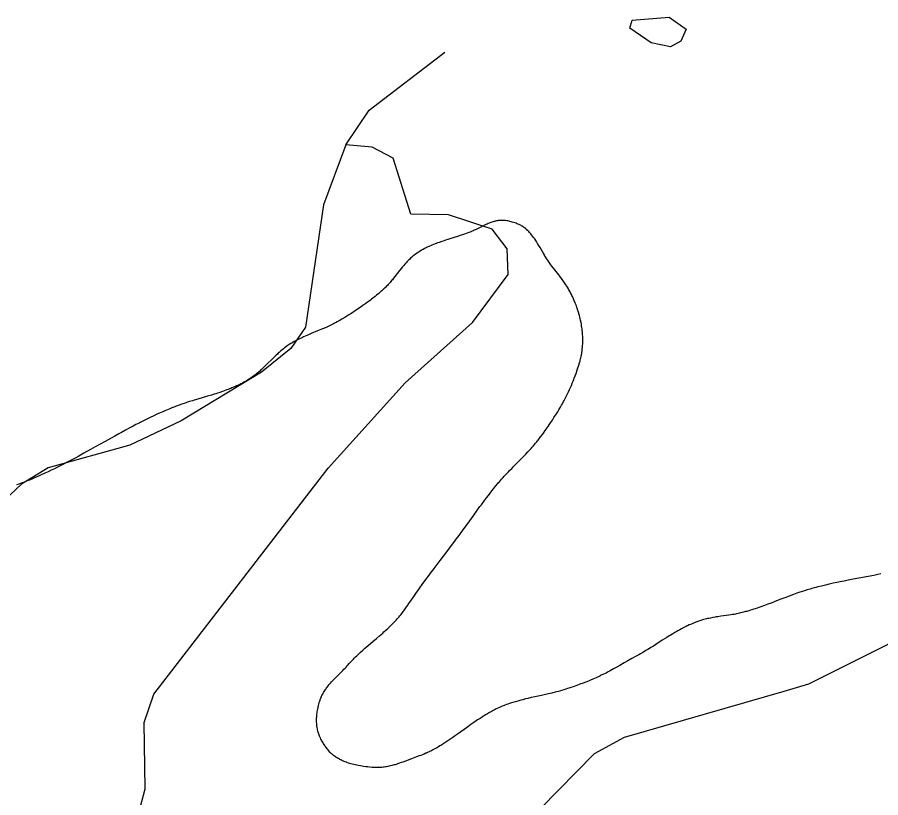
# Model space of a CAD drawing. Extents: x 643342 to 646936, y 5873857 to 5876103.
# Drawn here: x 646374.3 to 646411.71, y 5875300.95 to 5875334.79 of the extents above; entities that cross this region are included whole.
import ezdxf

# ---------------------------------------------------------------- set-up
doc = ezdxf.new("R2010")
doc.units = 0
doc.layers.add('Niveau 63', color=7, linetype='Continuous')

msp = doc.modelspace()

# ---------------------------------------------------------------- linework, layer by layer
at = {"layer": 'Niveau 63'}
for points in [[(646400.838, 5875334.319), (646400.947, 5875334.66), (646402.546, 5875334.79), (646403.274, 5875334.277), (646403.053, 5875333.756), (646402.606, 5875333.503), (646401.769, 5875333.676), (646400.838, 5875334.319)], [(646400.838, 5875334.319), (646400.947, 5875334.66), (646402.546, 5875334.79), (646403.274, 5875334.277), (646403.053, 5875333.756), (646402.606, 5875333.503), (646401.769, 5875333.676), (646400.838, 5875334.319)], [(646388.534, 5875329.265), (646389.554, 5875330.762), (646392.822, 5875333.28)], [(646388.534, 5875329.265), (646389.554, 5875330.762), (646392.822, 5875333.28)], [(646379.567, 5875300.299), (646379.849, 5875301.336), (646379.8, 5875304.223), (646380.215, 5875305.443), (646387.765, 5875315.235), (646391.11, 5875318.94), (646394.018, 5875321.564), (646395.575, 5875323.631), (646395.52, 5875324.756), (646394.88, 5875325.607), (646392.982, 5875326.219), (646391.357, 5875326.247), (646390.59, 5875328.677), (646389.684, 5875329.162), (646388.534, 5875329.265), (646387.567, 5875326.663), (646386.782, 5875321.356)], [(646379.567, 5875300.299), (646379.849, 5875301.336), (646379.8, 5875304.223), (646380.215, 5875305.443), (646387.765, 5875315.235), (646391.11, 5875318.94), (646394.018, 5875321.564), (646395.575, 5875323.631), (646395.52, 5875324.756), (646394.88, 5875325.607), (646392.982, 5875326.219), (646391.357, 5875326.247), (646390.59, 5875328.677), (646389.684, 5875329.162), (646388.534, 5875329.265), (646387.567, 5875326.663), (646386.782, 5875321.356)], [(646395.11, 5875325.968), (646395.06, 5875325.959), (646395.011, 5875325.948), (646394.986, 5875325.942), (646394.961, 5875325.936), (646394.913, 5875325.922), (646394.864, 5875325.906), (646394.817, 5875325.89), (646394.745, 5875325.863), (646394.699, 5875325.844), (646394.652, 5875325.824), (646394.606, 5875325.803), (646394.537, 5875325.77), (646394.445, 5875325.725), (646394.24, 5875325.621), (646394.148, 5875325.576), (646394.102, 5875325.553), (646394.056, 5875325.532), (646393.987, 5875325.501), (646393.917, 5875325.471), (646393.869, 5875325.453), (646393.798, 5875325.427), (646393.751, 5875325.41), (646393.679, 5875325.385), (646393.631, 5875325.369), (646393.536, 5875325.338), (646393.488, 5875325.322), (646393.367, 5875325.284), (646393.078, 5875325.195), (646392.957, 5875325.158), (646392.861, 5875325.127), (646392.789, 5875325.104), (646392.693, 5875325.072), (646392.574, 5875325.031), (646392.503, 5875325.005), (646392.456, 5875324.987), (646392.409, 5875324.969), (646392.339, 5875324.942), (646392.269, 5875324.913), (646392.2, 5875324.883), (646392.131, 5875324.853), (646392.062, 5875324.82), (646392.017, 5875324.798), (646391.949, 5875324.764), (646391.883, 5875324.728), (646391.838, 5875324.703), (646391.794, 5875324.678), (646391.729, 5875324.638), (646391.707, 5875324.624), (646391.664, 5875324.596), (646391.621, 5875324.568), (646391.558, 5875324.523), (646391.537, 5875324.508), (646391.496, 5875324.477), (646391.476, 5875324.461), (646391.436, 5875324.428), (646391.397, 5875324.395), (646391.34, 5875324.344), (646391.303, 5875324.309), (646391.266, 5875324.274), (646391.248, 5875324.256), (646391.213, 5875324.219), (646391.178, 5875324.182), (646391.143, 5875324.145), (646391.093, 5875324.088), (646391.043, 5875324.03), (646391.01, 5875323.991), (646390.978, 5875323.952), (646390.946, 5875323.913), (646390.867, 5875323.813), (646390.663, 5875323.552), (646390.6, 5875323.472), (646390.552, 5875323.413), (646390.52, 5875323.373), (646390.454, 5875323.296), (646390.404, 5875323.238), (646390.37, 5875323.2), (646390.335, 5875323.163), (646390.3, 5875323.127), (646390.265, 5875323.09), (646390.228, 5875323.055), (646390.21, 5875323.037), (646390.173, 5875323.002), (646390.154, 5875322.985), (646390.096, 5875322.934), (646390.058, 5875322.901), (646389.961, 5875322.818), (646389.863, 5875322.737), (646389.804, 5875322.688), (646389.744, 5875322.641), (646389.704, 5875322.609), (646389.644, 5875322.563), (646389.604, 5875322.532), (646389.543, 5875322.486), (646389.482, 5875322.44), (646389.4, 5875322.38), (646389.276, 5875322.292)], [(646398.668, 5875321.809), (646398.655, 5875321.858), (646398.634, 5875321.932), (646398.627, 5875321.957), (646398.612, 5875322.006), (646398.589, 5875322.079), (646398.556, 5875322.176), (646398.548, 5875322.201), (646398.522, 5875322.273), (646398.485, 5875322.37), (646398.466, 5875322.418), (646398.446, 5875322.466), (646398.416, 5875322.538), (646398.395, 5875322.586), (646398.353, 5875322.682), (646398.331, 5875322.73), (646398.309, 5875322.776), (646398.274, 5875322.845), (646398.251, 5875322.89), (646398.227, 5875322.934), (646398.202, 5875322.978), (646398.177, 5875323.022), (646398.139, 5875323.087), (646398.112, 5875323.13), (646398.071, 5875323.193), (646398.044, 5875323.235), (646398.016, 5875323.277), (646397.958, 5875323.36), (646397.885, 5875323.462), (646397.809, 5875323.563), (646397.764, 5875323.623), (646397.702, 5875323.702), (646397.592, 5875323.841), (646397.466, 5875323.998), (646397.419, 5875324.058), (646397.389, 5875324.099), (646397.359, 5875324.14), (646397.329, 5875324.182), (646397.301, 5875324.225), (646397.272, 5875324.268), (646397.23, 5875324.333), (646397.189, 5875324.399), (646397.149, 5875324.466), (646397.136, 5875324.489), (646397.069, 5875324.601), (646396.951, 5875324.805), (646396.912, 5875324.872), (646396.844, 5875324.984), (646396.789, 5875325.071), (646396.761, 5875325.115), (646396.717, 5875325.178), (646396.703, 5875325.2), (646396.673, 5875325.241), (646396.627, 5875325.303), (646396.58, 5875325.362), (646396.548, 5875325.401), (646396.514, 5875325.439), (646396.497, 5875325.458), (646396.463, 5875325.495), (646396.428, 5875325.531), (646396.409, 5875325.548), (646396.373, 5875325.583), (646396.354, 5875325.599), (646396.316, 5875325.632), (646396.276, 5875325.664), (646396.256, 5875325.679), (646396.236, 5875325.694), (646396.215, 5875325.709), (646396.172, 5875325.738), (646396.151, 5875325.752), (646396.129, 5875325.765), (646396.102, 5875325.777), (646396.047, 5875325.801), (646395.992, 5875325.824), (646395.964, 5875325.835), (646395.91, 5875325.856), (646395.855, 5875325.875), (646395.801, 5875325.894), (646395.747, 5875325.91), (646395.693, 5875325.926), (646395.639, 5875325.94), (646395.612, 5875325.947), (646395.559, 5875325.959), (646395.506, 5875325.969), (646395.453, 5875325.978), (646395.427, 5875325.982), (646395.417, 5875325.98), (646395.391, 5875325.982), (646395.339, 5875325.985), (646395.313, 5875325.985), (646395.288, 5875325.985), (646395.262, 5875325.984), (646395.211, 5875325.981), (646395.186, 5875325.978), (646395.161, 5875325.975), (646395.135, 5875325.972), (646395.11, 5875325.968)], [(646389.276, 5875322.292), (646389.214, 5875322.248), (646389.109, 5875322.176), (646389.004, 5875322.105), (646388.94, 5875322.063), (646388.855, 5875322.008), (646388.748, 5875321.939), (646388.662, 5875321.885), (646388.532, 5875321.805), (646388.489, 5875321.778), (646388.358, 5875321.699), (646388.249, 5875321.634), (646388.161, 5875321.583), (646388.095, 5875321.546), (646388.05, 5875321.522), (646388.005, 5875321.499), (646387.938, 5875321.465), (646387.892, 5875321.442), (646387.824, 5875321.41), (646387.778, 5875321.388), (646387.686, 5875321.347), (646387.571, 5875321.296), (646387.455, 5875321.247), (646387.314, 5875321.189), (646387.034, 5875321.073), (646386.941, 5875321.034), (646386.848, 5875320.995), (646386.778, 5875320.964), (646386.709, 5875320.933), (646386.663, 5875320.912), (646386.595, 5875320.88), (646386.526, 5875320.847), (646386.436, 5875320.802), (646386.369, 5875320.767), (646386.303, 5875320.73), (646386.237, 5875320.693), (646386.193, 5875320.667), (646386.15, 5875320.64), (646386.086, 5875320.599), (646386.043, 5875320.571), (646386.001, 5875320.542), (646385.981, 5875320.528), (646385.919, 5875320.483), (646385.879, 5875320.452), (646385.839, 5875320.421), (646385.78, 5875320.373), (646385.722, 5875320.324), (646385.684, 5875320.291), (646385.647, 5875320.258), (646385.609, 5875320.224), (646385.572, 5875320.19), (646385.517, 5875320.138), (646385.462, 5875320.086), (646385.371, 5875319.997), (646385.102, 5875319.73), (646385.03, 5875319.659), (646384.975, 5875319.607), (646384.938, 5875319.572), (646384.883, 5875319.52), (646384.845, 5875319.486), (646384.789, 5875319.436), (646384.732, 5875319.386), (646384.673, 5875319.338), (646384.634, 5875319.306), (646384.594, 5875319.275), (646384.534, 5875319.229), (646384.472, 5875319.185), (646384.451, 5875319.17), (646384.409, 5875319.142), (646384.388, 5875319.128), (646384.344, 5875319.1), (646384.322, 5875319.086), (646384.279, 5875319.059), (646384.212, 5875319.02), (646384.146, 5875318.982), (646384.123, 5875318.969), (646384.056, 5875318.933), (646383.988, 5875318.898), (646383.943, 5875318.875), (646383.874, 5875318.842), (646383.805, 5875318.809), (646383.759, 5875318.788), (646383.667, 5875318.748), (646383.597, 5875318.718), (646383.55, 5875318.699), (646383.503, 5875318.68), (646383.432, 5875318.653), (646383.385, 5875318.635), (646383.338, 5875318.617), (646383.267, 5875318.591), (646383.195, 5875318.566), (646383.075, 5875318.526), (646382.979, 5875318.494), (646382.907, 5875318.471), (646382.834, 5875318.448), (646382.713, 5875318.411), (646382.543, 5875318.36)], [(646395.388, 5875314.881), (646395.457, 5875314.955), (646395.509, 5875315.01), (646395.578, 5875315.083), (646395.631, 5875315.137), (646395.737, 5875315.245), (646395.79, 5875315.299), (646396.092, 5875315.602), (646396.233, 5875315.746), (646396.338, 5875315.854), (646396.425, 5875315.946), (646396.476, 5875316.001), (646396.561, 5875316.094), (646396.611, 5875316.15), (646396.661, 5875316.207), (646396.71, 5875316.265), (646396.759, 5875316.322), (646396.806, 5875316.381), (646396.838, 5875316.42), (646396.869, 5875316.46), (646396.9, 5875316.5), (646396.931, 5875316.54), (646396.991, 5875316.621), (646397.096, 5875316.765), (646397.17, 5875316.868), (646397.214, 5875316.93), (646397.301, 5875317.055), (646397.344, 5875317.117), (646397.401, 5875317.201), (646397.485, 5875317.327), (646397.554, 5875317.433), (646397.581, 5875317.475), (646397.635, 5875317.561), (646397.662, 5875317.603), (646397.714, 5875317.689), (646397.767, 5875317.776), (646397.805, 5875317.841), (646397.83, 5875317.885), (646397.881, 5875317.972), (646397.918, 5875318.038), (646397.966, 5875318.126), (646397.99, 5875318.171), (646398.025, 5875318.238), (646398.072, 5875318.327), (646398.095, 5875318.373), (646398.128, 5875318.44), (646398.183, 5875318.554), (646398.226, 5875318.646), (646398.257, 5875318.716), (646398.277, 5875318.762), (646398.307, 5875318.832), (646398.346, 5875318.926), (646398.384, 5875319.02), (646398.412, 5875319.092), (646398.43, 5875319.139), (646398.509, 5875319.353), (646398.543, 5875319.448), (646398.577, 5875319.544), (646398.593, 5875319.592), (646398.617, 5875319.663), (646398.632, 5875319.711), (646398.662, 5875319.808), (646398.676, 5875319.857), (646398.682, 5875319.881), (646398.695, 5875319.93), (646398.708, 5875319.979), (646398.719, 5875320.028), (646398.73, 5875320.077), (646398.745, 5875320.152), (646398.758, 5875320.227), (646398.762, 5875320.252), (646398.761, 5875320.256), (646398.772, 5875320.334), (646398.781, 5875320.413), (646398.788, 5875320.491), (646398.792, 5875320.543), (646398.796, 5875320.595), (646398.797, 5875320.621), (646398.799, 5875320.673), (646398.8, 5875320.725), (646398.801, 5875320.776), (646398.801, 5875320.853), (646398.8, 5875320.904), (646398.798, 5875320.956), (646398.794, 5875321.032), (646398.79, 5875321.083), (646398.786, 5875321.134), (646398.779, 5875321.21), (646398.77, 5875321.285), (646398.763, 5875321.336), (646398.751, 5875321.411), (646398.739, 5875321.486), (646398.725, 5875321.561), (646398.704, 5875321.661), (646398.692, 5875321.71), (646398.68, 5875321.76), (646398.668, 5875321.809)], [(646386.782, 5875321.356), (646386.159, 5875320.428), (646384.883, 5875319.398), (646381.408, 5875317.292), (646379.186, 5875316.234), (646375.636, 5875315.25), (646374.491, 5875314.544), (646372.548, 5875312.74), (646370.908, 5875312.097), (646367.594, 5875312.446), (646364.966, 5875311), (646363.595, 5875310.582), (646362.154, 5875310.477), (646361.162, 5875310.604), (646359.056, 5875311.508), (646356.035, 5875311.275), (646354.187, 5875311.572), (646352.321, 5875310.606), (646355.372, 5875291.214)], [(646386.782, 5875321.356), (646386.159, 5875320.428), (646384.883, 5875319.398), (646381.408, 5875317.292), (646379.186, 5875316.234), (646375.636, 5875315.25), (646374.491, 5875314.544), (646372.548, 5875312.74), (646370.908, 5875312.097), (646367.594, 5875312.446), (646364.966, 5875311), (646363.595, 5875310.582), (646362.154, 5875310.477), (646361.162, 5875310.604), (646359.056, 5875311.508), (646356.035, 5875311.275), (646354.187, 5875311.572), (646352.321, 5875310.606), (646355.372, 5875291.214)], [(646382.543, 5875318.36), (646382.13, 5875318.239), (646381.96, 5875318.189), (646381.887, 5875318.167), (646381.766, 5875318.13), (646381.67, 5875318.099), (646381.526, 5875318.052), (646381.43, 5875318.019), (646381.311, 5875317.977), (646381.192, 5875317.933), (646381.122, 5875317.905), (646381.004, 5875317.858), (646380.91, 5875317.82), (646380.84, 5875317.791), (646380.7, 5875317.731), (646380.607, 5875317.69), (646380.538, 5875317.66), (646380.468, 5875317.629), (646380.353, 5875317.576), (646380.215, 5875317.512), (646380.055, 5875317.435), (646379.941, 5875317.38), (646379.827, 5875317.324)], [(646379.827, 5875317.324), (646379.737, 5875317.278), (646379.623, 5875317.221), (646379.578, 5875317.198), (646379.443, 5875317.128), (646379.33, 5875317.069), (646379.241, 5875317.022), (646379.151, 5875316.974), (646378.994, 5875316.89), (646378.815, 5875316.793), (646378.704, 5875316.732), (646378.526, 5875316.634), (646378.37, 5875316.547), (646378.104, 5875316.398), (646377.682, 5875316.162), (646377.482, 5875316.05), (646377.193, 5875315.89), (646376.97, 5875315.768), (646376.836, 5875315.695), (646376.702, 5875315.623), (646376.5, 5875315.516), (646376.365, 5875315.446), (646376.275, 5875315.399), (646376.162, 5875315.341), (646376.048, 5875315.284), (646375.912, 5875315.217), (646375.775, 5875315.15), (646375.638, 5875315.084), (646375.5, 5875315.02), (646375.339, 5875314.946), (646375.2, 5875314.885), (646375.083, 5875314.834), (646374.967, 5875314.785), (646374.826, 5875314.727), (646374.732, 5875314.689), (646374.611, 5875314.642), (646374.514, 5875314.606), (646374.368, 5875314.553), (646374.27, 5875314.518)], [(646390.881, 5875308.843), (646390.914, 5875308.882), (646390.961, 5875308.942), (646390.992, 5875308.982), (646391.023, 5875309.022), (646391.053, 5875309.062), (646391.113, 5875309.143), (646391.142, 5875309.184), (646391.171, 5875309.225), (646391.2, 5875309.266), (646391.271, 5875309.37), (646391.384, 5875309.536), (646391.482, 5875309.683), (646391.538, 5875309.766), (646391.595, 5875309.849), (646391.653, 5875309.931), (646391.741, 5875310.055), (646391.845, 5875310.198), (646391.919, 5875310.3), (646392.054, 5875310.484), (646392.1, 5875310.545), (646392.251, 5875310.748), (646392.327, 5875310.849), (646392.358, 5875310.89), (646392.617, 5875311.233), (646392.909, 5875311.616), (646393.077, 5875311.838), (646393.26, 5875312.08), (646393.321, 5875312.161), (646393.442, 5875312.324), (646393.532, 5875312.446), (646393.621, 5875312.569), (646393.696, 5875312.672), (646393.829, 5875312.857), (646394.051, 5875313.166), (646394.243, 5875313.433), (646394.348, 5875313.576), (646394.408, 5875313.658), (646394.544, 5875313.841), (646394.635, 5875313.962), (646394.712, 5875314.063), (646394.789, 5875314.164), (646394.867, 5875314.263), (646394.93, 5875314.343), (646395.026, 5875314.461), (646395.123, 5875314.579), (646395.155, 5875314.617), (646395.188, 5875314.656), (646395.237, 5875314.713), (646395.287, 5875314.769), (646395.354, 5875314.844), (646395.388, 5875314.881)], [(646437.622, 5875299.978), (646435.783, 5875301.248), (646432.643, 5875304.216), (646431.526, 5875305.781), (646430.851, 5875307.76), (646429.986, 5875308.88), (646427.492, 5875310.188), (646425.957, 5875310.554), (646422.371, 5875310.698), (646418.879, 5875310.372), (646415.82, 5875309.485), (646408.573, 5875305.875), (646407.508, 5875305.566), (646400.595, 5875303.567), (646399.289, 5875302.856), (646396.969, 5875300.486)], [(646437.622, 5875299.978), (646435.783, 5875301.248), (646432.643, 5875304.216), (646431.526, 5875305.781), (646430.851, 5875307.76), (646429.986, 5875308.88), (646427.492, 5875310.188), (646425.957, 5875310.554), (646422.371, 5875310.698), (646418.879, 5875310.372), (646415.82, 5875309.485), (646408.573, 5875305.875), (646407.508, 5875305.566), (646400.595, 5875303.567), (646399.289, 5875302.856), (646396.969, 5875300.486)], [(646411.71, 5875310.654), (646411.587, 5875310.63), (646411.413, 5875310.596), (646410.52, 5875310.427), (646410.297, 5875310.383), (646410.123, 5875310.349), (646410.025, 5875310.329), (646409.802, 5875310.283), (646409.654, 5875310.251), (646409.481, 5875310.213), (646409.309, 5875310.173), (646409.137, 5875310.132), (646408.99, 5875310.095), (646408.892, 5875310.069), (646408.844, 5875310.056), (646408.722, 5875310.023)], [(646408.722, 5875310.023), (646408.648, 5875310.002), (646408.575, 5875309.981), (646408.527, 5875309.967), (646408.406, 5875309.929), (646408.31, 5875309.898), (646408.166, 5875309.85), (646408.07, 5875309.817), (646407.999, 5875309.791), (646407.927, 5875309.765), (646407.737, 5875309.695), (646407.548, 5875309.623), (646407.382, 5875309.56), (646407.194, 5875309.486), (646406.957, 5875309.395), (646406.815, 5875309.342), (646406.673, 5875309.289), (646406.625, 5875309.272), (646406.554, 5875309.246), (646406.434, 5875309.204), (646406.362, 5875309.179), (646406.266, 5875309.147), (646406.194, 5875309.124), (646406.122, 5875309.101), (646406.073, 5875309.086), (646406.001, 5875309.064), (646405.903, 5875309.035), (646405.855, 5875309.022), (646405.806, 5875309.008), (646405.708, 5875308.982), (646405.634, 5875308.964), (646405.584, 5875308.952), (646405.535, 5875308.941), (646405.46, 5875308.925), (646405.41, 5875308.915), (646405.36, 5875308.905), (646405.285, 5875308.892), (646405.21, 5875308.879), (646405.135, 5875308.868), (646405.009, 5875308.85), (646404.782, 5875308.819), (646404.657, 5875308.801)], [(646387.667, 5875305.666), (646387.681, 5875305.687), (646387.711, 5875305.727), (646387.741, 5875305.767), (646387.773, 5875305.807), (646387.821, 5875305.865), (646387.87, 5875305.923), (646387.921, 5875305.979), (646387.973, 5875306.035), (646388.025, 5875306.09), (646388.078, 5875306.145), (646388.15, 5875306.217), (646388.349, 5875306.414), (646388.403, 5875306.468), (646388.456, 5875306.522), (646388.509, 5875306.577), (646388.544, 5875306.614), (646388.595, 5875306.67), (646388.612, 5875306.689), (646388.695, 5875306.784), (646388.746, 5875306.84), (646388.798, 5875306.895), (646388.868, 5875306.968), (646388.904, 5875307.004), (646388.957, 5875307.058), (646389.011, 5875307.11), (646389.066, 5875307.163), (646389.103, 5875307.197), (646389.158, 5875307.249), (646389.271, 5875307.35), (646389.346, 5875307.417), (646389.403, 5875307.467), (646389.518, 5875307.566), (646389.711, 5875307.73), (646389.865, 5875307.861), (646389.999, 5875307.976), (646390.133, 5875308.092), (646390.189, 5875308.142), (646390.283, 5875308.227), (646390.339, 5875308.278), (646390.412, 5875308.347), (646390.485, 5875308.417), (646390.521, 5875308.453), (646390.575, 5875308.506), (646390.645, 5875308.579), (646390.714, 5875308.653), (646390.765, 5875308.709), (646390.799, 5875308.747), (646390.832, 5875308.785), (646390.881, 5875308.843)], [(646404.657, 5875308.801), (646404.581, 5875308.79), (646404.531, 5875308.782), (646404.431, 5875308.765), (646404.331, 5875308.746), (646404.256, 5875308.731), (646404.207, 5875308.72), (646404.157, 5875308.708), (646404.108, 5875308.695), (646404.033, 5875308.675), (646403.96, 5875308.653), (646403.911, 5875308.638), (646403.862, 5875308.622), (646403.789, 5875308.597), (646403.741, 5875308.579), (646403.693, 5875308.561), (646403.646, 5875308.543), (646403.598, 5875308.524), (646403.504, 5875308.484), (646403.412, 5875308.443), (646403.343, 5875308.411), (646403.297, 5875308.389), (646403.252, 5875308.367), (646403.184, 5875308.332), (646403.139, 5875308.309), (646403.072, 5875308.274), (646403.005, 5875308.238), (646402.917, 5875308.188), (646402.851, 5875308.151), (646402.785, 5875308.112), (646402.698, 5875308.061), (646402.59, 5875307.995), (646402.547, 5875307.968), (646402.44, 5875307.901), (646402.247, 5875307.779), (646401.969, 5875307.6), (646401.862, 5875307.532), (646401.755, 5875307.465), (646401.691, 5875307.425), (646401.626, 5875307.385), (646401.539, 5875307.333), (646401.474, 5875307.294), (646401.408, 5875307.255), (646401.298, 5875307.193), (646401.232, 5875307.156), (646401.166, 5875307.12), (646401.078, 5875307.072), (646400.924, 5875306.986), (646400.75, 5875306.886), (646400.598, 5875306.798), (646400.402, 5875306.686), (646400.271, 5875306.612), (646400.139, 5875306.538), (646399.985, 5875306.454), (646399.896, 5875306.407), (646399.807, 5875306.361), (646399.695, 5875306.305), (646399.604, 5875306.261), (646399.559, 5875306.239), (646399.536, 5875306.229), (646399.445, 5875306.187), (646399.375, 5875306.156), (646399.305, 5875306.125), (646399.235, 5875306.096), (646399.141, 5875306.056), (646399.071, 5875306.027), (646399, 5875305.999), (646398.929, 5875305.971), (646398.811, 5875305.925), (646398.668, 5875305.871), (646398.549, 5875305.827), (646398.382, 5875305.766), (646398.286, 5875305.732), (646398.19, 5875305.699), (646398.142, 5875305.683), (646398.07, 5875305.659), (646397.974, 5875305.629), (646397.877, 5875305.6), (646397.804, 5875305.58), (646397.755, 5875305.567), (646397.657, 5875305.541), (646397.608, 5875305.528), (646397.461, 5875305.492), (646397.387, 5875305.474), (646397.239, 5875305.44), (646397.017, 5875305.391), (646396.72, 5875305.326), (646396.572, 5875305.293), (646396.424, 5875305.259), (646396.326, 5875305.236), (646396.203, 5875305.205), (646396.13, 5875305.187), (646396.081, 5875305.174), (646395.983, 5875305.147), (646395.886, 5875305.119), (646395.813, 5875305.097), (646395.717, 5875305.067)], [(646388.935, 5875302.384), (646388.884, 5875302.396), (646388.807, 5875302.415), (646388.756, 5875302.429), (646388.706, 5875302.444), (646388.657, 5875302.459), (646388.583, 5875302.484), (646388.559, 5875302.493), (646388.511, 5875302.511), (646388.463, 5875302.53), (646388.44, 5875302.54), (646388.393, 5875302.56), (646388.347, 5875302.581), (646388.324, 5875302.592), (646388.302, 5875302.604), (646388.279, 5875302.615), (646388.257, 5875302.627), (646388.213, 5875302.651), (646388.169, 5875302.677), (646388.126, 5875302.704), (646388.105, 5875302.717), (646388.084, 5875302.731), (646388.043, 5875302.761), (646388.002, 5875302.791), (646387.982, 5875302.806), (646387.962, 5875302.822), (646387.942, 5875302.839), (646387.923, 5875302.855), (646387.903, 5875302.874), (646387.864, 5875302.919), (646387.806, 5875302.987), (646387.769, 5875303.033), (646387.733, 5875303.079), (646387.698, 5875303.124), (646387.648, 5875303.194), (646387.631, 5875303.217), (646387.6, 5875303.263), (646387.57, 5875303.31), (646387.555, 5875303.333), (646387.526, 5875303.38), (646387.499, 5875303.427), (646387.486, 5875303.451), (646387.46, 5875303.498), (646387.436, 5875303.546), (646387.424, 5875303.57), (646387.402, 5875303.618), (646387.381, 5875303.666), (646387.379, 5875303.676), (646387.362, 5875303.725), (646387.354, 5875303.749), (646387.339, 5875303.798), (646387.326, 5875303.847), (646387.314, 5875303.897), (646387.303, 5875303.947), (646387.294, 5875303.997), (646387.29, 5875304.022), (646387.287, 5875304.047), (646387.281, 5875304.097), (646387.276, 5875304.148), (646387.274, 5875304.173), (646387.271, 5875304.224), (646387.27, 5875304.25), (646387.269, 5875304.3), (646387.27, 5875304.351), (646387.27, 5875304.376), (646387.272, 5875304.427), (646387.274, 5875304.452), (646387.278, 5875304.503), (646387.28, 5875304.528), (646387.285, 5875304.579), (646387.292, 5875304.63), (646387.295, 5875304.655), (646387.299, 5875304.68), (646387.307, 5875304.731), (646387.312, 5875304.756), (646387.321, 5875304.807), (646387.332, 5875304.858), (646387.337, 5875304.883), (646387.355, 5875304.959), (646387.367, 5875305.01), (646387.388, 5875305.086), (646387.403, 5875305.138), (646387.419, 5875305.188), (646387.428, 5875305.213), (646387.437, 5875305.238), (646387.457, 5875305.287), (646387.477, 5875305.335), (646387.488, 5875305.358), (646387.499, 5875305.382), (646387.522, 5875305.427), (646387.534, 5875305.45), (646387.558, 5875305.495), (646387.571, 5875305.517), (646387.597, 5875305.56), (646387.624, 5875305.603), (646387.652, 5875305.645), (646387.667, 5875305.666)], [(646395.717, 5875305.067), (646395.621, 5875305.035), (646395.549, 5875305.01), (646395.501, 5875304.993), (646395.43, 5875304.966), (646395.406, 5875304.957), (646395.358, 5875304.938), (646395.287, 5875304.908), (646395.194, 5875304.867), (646395.124, 5875304.835), (646395.055, 5875304.802), (646395.01, 5875304.78), (646394.919, 5875304.733), (646394.875, 5875304.709), (646394.83, 5875304.685), (646394.763, 5875304.648), (646394.719, 5875304.623), (646394.675, 5875304.597), (646394.61, 5875304.558), (646394.545, 5875304.519), (646394.459, 5875304.465), (646394.394, 5875304.424), (646394.352, 5875304.396), (646394.246, 5875304.326), (646394.183, 5875304.283), (646394.078, 5875304.211), (646393.953, 5875304.123), (646393.766, 5875303.99), (646393.415, 5875303.736), (646393.291, 5875303.648), (646393.166, 5875303.56), (646393.04, 5875303.473), (646392.956, 5875303.416), (646392.913, 5875303.388), (646392.828, 5875303.333), (646392.743, 5875303.278), (646392.656, 5875303.225), (646392.613, 5875303.198), (646392.547, 5875303.16), (646392.459, 5875303.109), (646392.415, 5875303.084), (646392.37, 5875303.06), (646392.303, 5875303.024), (646392.258, 5875303.001), (646392.213, 5875302.978), (646392.167, 5875302.955), (646392.144, 5875302.944), (646392.075, 5875302.911), (646392.028, 5875302.89), (646392.005, 5875302.88), (646391.935, 5875302.849), (646391.887, 5875302.83), (646391.864, 5875302.82), (646391.792, 5875302.792), (646391.719, 5875302.765), (646391.599, 5875302.723), (646391.527, 5875302.697), (646391.385, 5875302.644), (646391.125, 5875302.545), (646391.006, 5875302.501), (646390.935, 5875302.475), (646390.863, 5875302.45), (646390.816, 5875302.434), (646390.768, 5875302.418), (646390.72, 5875302.402), (646390.671, 5875302.388), (646390.623, 5875302.374), (646390.575, 5875302.36), (646390.526, 5875302.347), (646390.477, 5875302.335), (646390.404, 5875302.318), (646390.354, 5875302.307), (646390.304, 5875302.298), (646390.254, 5875302.289), (646390.204, 5875302.282), (646390.153, 5875302.275), (646390.103, 5875302.27), (646390.052, 5875302.265), (646390.001, 5875302.262), (646389.95, 5875302.26), (646389.899, 5875302.259), (646389.822, 5875302.26), (646389.796, 5875302.261), (646389.744, 5875302.265), (646389.718, 5875302.267), (646389.692, 5875302.269), (646389.671, 5875302.266), (646389.567, 5875302.278), (646389.488, 5875302.288), (646389.409, 5875302.299), (646389.304, 5875302.315), (646389.251, 5875302.323), (646389.172, 5875302.337), (646389.066, 5875302.356), (646389.013, 5875302.366), (646388.961, 5875302.378), (646388.935, 5875302.384)]]:
    msp.add_lwpolyline(points, dxfattribs=at)

doc.saveas('drawing.dxf')
